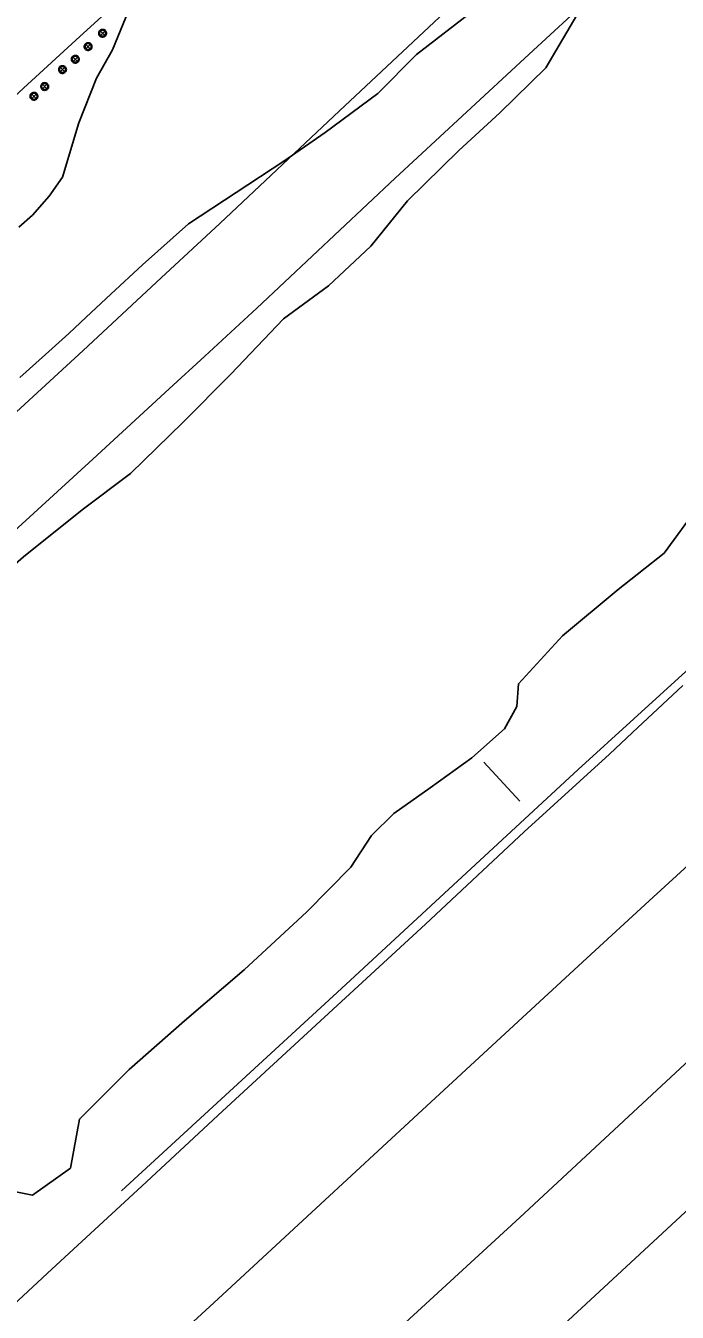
# Model space of a CAD drawing. Extents: x 2161152 to 2175754, y 602179 to 617749.
# Drawn here: x 2164469.4 to 2164639.1, y 606652.2 to 606987.4 of the extents above; entities that cross this region are included whole.
import ezdxf

# ---------------------------------------------------------------- set-up
doc = ezdxf.new("R2010")
doc.units = 0
for name, color, linetype in [('RD_EX_BldgApp_Post', 7, 'Continuous'), ('RD_EX_DR_Inlet', 7, 'Continuous'), ('RD_EX_Fence_Other', 7, 'Continuous'), ('RD_EX_GuardRail', 7, 'Continuous'), ('RD_EX_Parking_Conc', 7, 'Continuous'), ('RD_EX_Road', 7, 'Continuous'), ('RD_EX_VEG', 7, 'Continuous')]:
    doc.layers.add(name, color=color, linetype=linetype)

msp = doc.modelspace()

# ---------------------------------------------------------------- linework, layer by layer
at = {"layer": 'RD_EX_BldgApp_Post'}
for p, q in [((2164489.93, 606984.88), (2164488.79, 606986.01)), ((2164488.79, 606984.88), (2164489.93, 606986.01)), ((2164486.16, 606981.41), (2164485.03, 606982.54)), ((2164485.03, 606981.41), (2164486.16, 606982.54)), ((2164482.84, 606978.11), (2164481.7, 606979.24)), ((2164481.7, 606978.11), (2164482.84, 606979.24)), ((2164479.5, 606975.43), (2164478.36, 606976.57)), ((2164478.36, 606975.43), (2164479.5, 606976.57)), ((2164474.85, 606971.01), (2164473.72, 606972.14)), ((2164473.72, 606971.01), (2164474.85, 606972.14)), ((2164472.07, 606968.46), (2164470.93, 606969.6)), ((2164470.93, 606968.46), (2164472.07, 606969.6))]:
    msp.add_line(p, q, dxfattribs=at)
for points in [[(2164490.36, 606985.45), (2164490.35, 606985.6), (2164490.31, 606985.76), (2164490.24, 606985.93), (2164490.13, 606986.08), (2164490, 606986.22), (2164489.83, 606986.33), (2164489.65, 606986.41), (2164489.46, 606986.44), (2164489.28, 606986.45), (2164489.1, 606986.42), (2164488.95, 606986.36), (2164488.82, 606986.29), (2164488.69, 606986.19), (2164488.57, 606986.07), (2164488.47, 606985.91), (2164488.4, 606985.74), (2164488.36, 606985.55), (2164488.36, 606985.35), (2164488.4, 606985.16), (2164488.47, 606984.98), (2164488.57, 606984.83), (2164488.69, 606984.7), (2164488.82, 606984.6), (2164488.95, 606984.53), (2164489.1, 606984.48), (2164489.28, 606984.45), (2164489.46, 606984.45), (2164489.65, 606984.49), (2164489.83, 606984.56), (2164490, 606984.67), (2164490.13, 606984.81), (2164490.24, 606984.97), (2164490.31, 606985.13), (2164490.35, 606985.29), (2164490.36, 606985.45)], [(2164490.16, 606985.45), (2164490.15, 606985.57), (2164490.12, 606985.7), (2164490.06, 606985.83), (2164489.98, 606985.96), (2164489.87, 606986.07), (2164489.74, 606986.15), (2164489.59, 606986.21), (2164489.44, 606986.24), (2164489.29, 606986.25), (2164489.15, 606986.22), (2164489.03, 606986.18), (2164488.92, 606986.12), (2164488.82, 606986.04), (2164488.73, 606985.94), (2164488.65, 606985.82), (2164488.59, 606985.68), (2164488.56, 606985.53), (2164488.56, 606985.37), (2164488.59, 606985.21), (2164488.65, 606985.07), (2164488.73, 606984.95), (2164488.82, 606984.85), (2164488.92, 606984.77), (2164489.03, 606984.72), (2164489.15, 606984.67), (2164489.29, 606984.65), (2164489.44, 606984.65), (2164489.59, 606984.68), (2164489.74, 606984.74), (2164489.87, 606984.83), (2164489.98, 606984.94), (2164490.06, 606985.06), (2164490.12, 606985.19), (2164490.15, 606985.32), (2164490.16, 606985.45)], [(2164486.6, 606981.97), (2164486.59, 606982.13), (2164486.55, 606982.29), (2164486.48, 606982.45), (2164486.37, 606982.61), (2164486.23, 606982.75), (2164486.07, 606982.86), (2164485.89, 606982.93), (2164485.7, 606982.97), (2164485.51, 606982.97), (2164485.34, 606982.94), (2164485.19, 606982.89), (2164485.05, 606982.82), (2164484.93, 606982.72), (2164484.81, 606982.59), (2164484.71, 606982.44), (2164484.64, 606982.26), (2164484.6, 606982.07), (2164484.6, 606981.87), (2164484.64, 606981.68), (2164484.71, 606981.51), (2164484.81, 606981.35), (2164484.93, 606981.23), (2164485.05, 606981.13), (2164485.19, 606981.06), (2164485.34, 606981), (2164485.51, 606980.97), (2164485.7, 606980.98), (2164485.89, 606981.01), (2164486.07, 606981.09), (2164486.23, 606981.2), (2164486.37, 606981.34), (2164486.48, 606981.49), (2164486.55, 606981.66), (2164486.59, 606981.82), (2164486.6, 606981.97)], [(2164486.4, 606981.97), (2164486.39, 606982.1), (2164486.36, 606982.23), (2164486.3, 606982.36), (2164486.22, 606982.48), (2164486.11, 606982.59), (2164485.97, 606982.68), (2164485.83, 606982.74), (2164485.68, 606982.77), (2164485.53, 606982.77), (2164485.39, 606982.75), (2164485.27, 606982.7), (2164485.16, 606982.65), (2164485.06, 606982.57), (2164484.97, 606982.47), (2164484.89, 606982.35), (2164484.83, 606982.21), (2164484.8, 606982.05), (2164484.8, 606981.89), (2164484.83, 606981.74), (2164484.89, 606981.6), (2164484.97, 606981.48), (2164485.06, 606981.38), (2164485.16, 606981.3), (2164485.27, 606981.24), (2164485.39, 606981.2), (2164485.53, 606981.17), (2164485.68, 606981.18), (2164485.83, 606981.21), (2164485.97, 606981.27), (2164486.11, 606981.35), (2164486.22, 606981.46), (2164486.3, 606981.59), (2164486.36, 606981.72), (2164486.39, 606981.85), (2164486.4, 606981.97)], [(2164483.27, 606978.67), (2164483.26, 606978.83), (2164483.22, 606978.99), (2164483.15, 606979.16), (2164483.04, 606979.31), (2164482.91, 606979.45), (2164482.74, 606979.56), (2164482.56, 606979.63), (2164482.37, 606979.67), (2164482.19, 606979.67), (2164482.01, 606979.64), (2164481.86, 606979.59), (2164481.72, 606979.52), (2164481.6, 606979.42), (2164481.48, 606979.29), (2164481.38, 606979.14), (2164481.31, 606978.97), (2164481.27, 606978.77), (2164481.27, 606978.58), (2164481.31, 606978.38), (2164481.38, 606978.21), (2164481.48, 606978.05), (2164481.6, 606977.93), (2164481.72, 606977.83), (2164481.86, 606977.76), (2164482.01, 606977.71), (2164482.19, 606977.68), (2164482.37, 606977.68), (2164482.56, 606977.72), (2164482.74, 606977.79), (2164482.91, 606977.9), (2164483.04, 606978.04), (2164483.15, 606978.19), (2164483.22, 606978.36), (2164483.26, 606978.52), (2164483.27, 606978.67)], [(2164483.07, 606978.67), (2164483.06, 606978.8), (2164483.03, 606978.93), (2164482.97, 606979.06), (2164482.89, 606979.18), (2164482.78, 606979.29), (2164482.65, 606979.38), (2164482.5, 606979.44), (2164482.35, 606979.47), (2164482.2, 606979.47), (2164482.06, 606979.45), (2164481.94, 606979.41), (2164481.83, 606979.35), (2164481.73, 606979.27), (2164481.64, 606979.17), (2164481.56, 606979.05), (2164481.5, 606978.91), (2164481.47, 606978.75), (2164481.47, 606978.6), (2164481.5, 606978.44), (2164481.56, 606978.3), (2164481.64, 606978.18), (2164481.73, 606978.08), (2164481.83, 606978), (2164481.94, 606977.94), (2164482.06, 606977.9), (2164482.2, 606977.88), (2164482.35, 606977.88), (2164482.5, 606977.91), (2164482.65, 606977.97), (2164482.78, 606978.06), (2164482.89, 606978.17), (2164482.97, 606978.29), (2164483.03, 606978.42), (2164483.06, 606978.55), (2164483.07, 606978.67)], [(2164479.93, 606976), (2164479.92, 606976.15), (2164479.88, 606976.32), (2164479.81, 606976.48), (2164479.71, 606976.64), (2164479.57, 606976.77), (2164479.4, 606976.88), (2164479.22, 606976.96), (2164479.03, 606977), (2164478.85, 606977), (2164478.68, 606976.97), (2164478.52, 606976.91), (2164478.39, 606976.84), (2164478.26, 606976.75), (2164478.14, 606976.62), (2164478.04, 606976.47), (2164477.97, 606976.29), (2164477.93, 606976.1), (2164477.93, 606975.9), (2164477.97, 606975.71), (2164478.04, 606975.53), (2164478.14, 606975.38), (2164478.26, 606975.26), (2164478.39, 606975.16), (2164478.52, 606975.09), (2164478.68, 606975.03), (2164478.85, 606975), (2164479.03, 606975), (2164479.22, 606975.04), (2164479.4, 606975.12), (2164479.57, 606975.23), (2164479.71, 606975.36), (2164479.81, 606975.52), (2164479.88, 606975.68), (2164479.92, 606975.85), (2164479.93, 606976)], [(2164479.73, 606976), (2164479.72, 606976.12), (2164479.69, 606976.25), (2164479.64, 606976.39), (2164479.55, 606976.51), (2164479.44, 606976.62), (2164479.31, 606976.71), (2164479.16, 606976.77), (2164479.01, 606976.8), (2164478.86, 606976.8), (2164478.73, 606976.78), (2164478.6, 606976.73), (2164478.5, 606976.67), (2164478.4, 606976.6), (2164478.3, 606976.5), (2164478.22, 606976.37), (2164478.16, 606976.23), (2164478.13, 606976.08), (2164478.13, 606975.92), (2164478.16, 606975.77), (2164478.22, 606975.63), (2164478.3, 606975.5), (2164478.4, 606975.4), (2164478.5, 606975.33), (2164478.6, 606975.27), (2164478.73, 606975.23), (2164478.86, 606975.2), (2164479.01, 606975.2), (2164479.16, 606975.23), (2164479.31, 606975.29), (2164479.44, 606975.38), (2164479.55, 606975.49), (2164479.64, 606975.62), (2164479.69, 606975.75), (2164479.72, 606975.88), (2164479.73, 606976)], [(2164475.29, 606971.57), (2164475.28, 606971.73), (2164475.24, 606971.89), (2164475.17, 606972.05), (2164475.06, 606972.21), (2164474.92, 606972.35), (2164474.76, 606972.46), (2164474.58, 606972.53), (2164474.39, 606972.57), (2164474.2, 606972.57), (2164474.03, 606972.54), (2164473.88, 606972.49), (2164473.74, 606972.41), (2164473.62, 606972.32), (2164473.5, 606972.19), (2164473.4, 606972.04), (2164473.33, 606971.86), (2164473.29, 606971.67), (2164473.29, 606971.47), (2164473.33, 606971.28), (2164473.4, 606971.11), (2164473.5, 606970.95), (2164473.62, 606970.83), (2164473.74, 606970.73), (2164473.88, 606970.66), (2164474.03, 606970.6), (2164474.2, 606970.57), (2164474.39, 606970.58), (2164474.58, 606970.61), (2164474.76, 606970.69), (2164474.92, 606970.8), (2164475.06, 606970.94), (2164475.17, 606971.09), (2164475.24, 606971.26), (2164475.28, 606971.42), (2164475.29, 606971.57)], [(2164475.09, 606971.57), (2164475.08, 606971.7), (2164475.05, 606971.83), (2164474.99, 606971.96), (2164474.91, 606972.08), (2164474.8, 606972.19), (2164474.66, 606972.28), (2164474.52, 606972.34), (2164474.37, 606972.37), (2164474.22, 606972.37), (2164474.08, 606972.35), (2164473.96, 606972.3), (2164473.85, 606972.25), (2164473.75, 606972.17), (2164473.66, 606972.07), (2164473.58, 606971.95), (2164473.52, 606971.81), (2164473.49, 606971.65), (2164473.49, 606971.49), (2164473.52, 606971.34), (2164473.58, 606971.2), (2164473.66, 606971.08), (2164473.75, 606970.98), (2164473.85, 606970.9), (2164473.96, 606970.84), (2164474.08, 606970.8), (2164474.22, 606970.77), (2164474.37, 606970.78), (2164474.52, 606970.81), (2164474.66, 606970.87), (2164474.8, 606970.95), (2164474.91, 606971.06), (2164474.99, 606971.19), (2164475.05, 606971.32), (2164475.08, 606971.45), (2164475.09, 606971.57)], [(2164472.5, 606969.03), (2164472.49, 606969.18), (2164472.45, 606969.35), (2164472.38, 606969.51), (2164472.27, 606969.67), (2164472.14, 606969.8), (2164471.97, 606969.91), (2164471.79, 606969.99), (2164471.6, 606970.03), (2164471.42, 606970.03), (2164471.24, 606970), (2164471.09, 606969.94), (2164470.96, 606969.87), (2164470.83, 606969.77), (2164470.71, 606969.65), (2164470.61, 606969.5), (2164470.54, 606969.32), (2164470.5, 606969.13), (2164470.5, 606968.93), (2164470.54, 606968.74), (2164470.61, 606968.56), (2164470.71, 606968.41), (2164470.83, 606968.28), (2164470.96, 606968.19), (2164471.09, 606968.11), (2164471.24, 606968.06), (2164471.42, 606968.03), (2164471.6, 606968.03), (2164471.79, 606968.07), (2164471.97, 606968.15), (2164472.14, 606968.26), (2164472.27, 606968.39), (2164472.38, 606968.55), (2164472.45, 606968.71), (2164472.49, 606968.87), (2164472.5, 606969.03)], [(2164472.3, 606969.03), (2164472.29, 606969.15), (2164472.26, 606969.28), (2164472.2, 606969.41), (2164472.12, 606969.54), (2164472.01, 606969.65), (2164471.88, 606969.74), (2164471.73, 606969.8), (2164471.58, 606969.83), (2164471.43, 606969.83), (2164471.3, 606969.8), (2164471.17, 606969.76), (2164471.07, 606969.7), (2164470.96, 606969.63), (2164470.87, 606969.53), (2164470.79, 606969.4), (2164470.73, 606969.26), (2164470.7, 606969.11), (2164470.7, 606968.95), (2164470.73, 606968.8), (2164470.79, 606968.66), (2164470.87, 606968.53), (2164470.96, 606968.43), (2164471.07, 606968.36), (2164471.17, 606968.3), (2164471.3, 606968.25), (2164471.43, 606968.23), (2164471.58, 606968.23), (2164471.73, 606968.26), (2164471.88, 606968.32), (2164472.01, 606968.41), (2164472.12, 606968.52), (2164472.2, 606968.64), (2164472.26, 606968.78), (2164472.29, 606968.91), (2164472.3, 606969.03)]]:
    msp.add_lwpolyline(points, dxfattribs=at)
at = {"layer": 'RD_EX_DR_Inlet'}
msp.add_line((2164598.03, 606785.38), (2164588.64, 606795.52), dxfattribs=at)
at = {"layer": 'RD_EX_Fence_Other'}
msp.add_lwpolyline([(2164977.7, 607026.84), (2164949.63, 607001.36), (2164897.31, 606953.85), (2164838.25, 606899.08), (2164785.95, 606850.82), (2164731.31, 606800.34), (2164684.39, 606757.02), (2164652.11, 606727.22), (2164598.08, 606676.94), (2164540.49, 606624.01), (2164479.37, 606567.35), (2164412.98, 606506.71), (2164361.25, 606458.53), (2164288.29, 606391.06), (2164217.43, 606325.65), (2164179.96, 606291.94)], dxfattribs=at)
at = {"layer": 'RD_EX_GuardRail'}
msp.add_lwpolyline([(2165647.84, 607739.93), (2165612.69, 607707.75), (2165517.11, 607619.32), (2165421.4, 607531.1), (2165324.44, 607441.59), (2165227.05, 607351.54), (2165133.16, 607264.87), (2165082.98, 607218.45), (2165067.61, 607204.97), (2165056.55, 607195.46), (2165045.41, 607186.8), (2165035.58, 607179.26), (2165010.76, 607158.66), (2164991.28, 607142.16), (2164975.65, 607128.37), (2164928.14, 607084.81), (2164868.6, 607029.72), (2164810.72, 606976.35), (2164755.74, 606925.13), (2164703.18, 606876.21), (2164642.24, 606820.06), (2164613.25, 606793.64), (2164551.64, 606736.57), (2164494.32, 606683.89)], dxfattribs=at)
at = {"layer": 'RD_EX_Parking_Conc'}
msp.add_lwpolyline([(2164499.39, 606999.15), (2164483.48, 606984.56), (2164468.8, 606971.15), (2164457.98, 606961.23), (2164444.47, 606949.07), (2164431, 606936.56), (2164421.24, 606927.58), (2164420.57, 606926.96), (2164406.32, 606913.93), (2164391.44, 606900.32), (2164387.77, 606896.95), (2164375.18, 606885.64), (2164356.73, 606868.6), (2164342.17, 606855.13), (2164323.08, 606837.63), (2164310.43, 606826.11), (2164294.63, 606811.77)], dxfattribs=at)
at = {"layer": 'RD_EX_Road'}
for points in [[(2164290.32, 606693.89), (2164308.76, 606710.94), (2164329.95, 606730.72), (2164337.26, 606737.5), (2164350.29, 606749.64), (2164362.25, 606760.73), (2164379.58, 606776.33), (2164400.92, 606795.31), (2164420.98, 606813.98), (2164439.77, 606831.26), (2164456.57, 606846.77), (2164467.35, 606856.66), (2164486.79, 606874.47), (2164506.71, 606892.81), (2164515.96, 606901.3), (2164529.56, 606913.79), (2164565.56, 606947.66), (2164600.48, 606979.99), (2164633.27, 607010.3)], [(2164589.5, 607001.24), (2164551.11, 606965.27), (2164519.89, 606935.87), (2164504.65, 606921.7), (2164484.29, 606902.79), (2164457.04, 606877.81), (2164432.69, 606855.81), (2164409.75, 606834.78), (2164385.37, 606812.31), (2164363.68, 606792.9), (2164345.12, 606775.83), (2164327.98, 606759.93), (2164310.29, 606743.59), (2164296.12, 606730.48)], [(2164491.51, 606630.01), (2164519.44, 606655.74), (2164546.09, 606680.38), (2164570.38, 606702.8), (2164595.38, 606725.87), (2164615.53, 606744.47), (2164631.7, 606759.39), (2164643.96, 606770.65), (2164653.2, 606779.08), (2164676.88, 606800.89), (2164689.16, 606812.23), (2164710.68, 606831.99), (2164737.05, 606856.16), (2164738.35, 606855.98), (2164743.13, 606860.21), (2164763.03, 606878.3), (2164782.69, 606896.31), (2164805.69, 606917.27), (2164828.02, 606938.01), (2164850.09, 606958.36), (2164871.79, 606979.05), (2164893.15, 606998.99)], [(2164885.21, 606903.82), (2164871.61, 606891.18), (2164852.14, 606873.16), (2164840.67, 606862.69), (2164820.03, 606843.66), (2164806.38, 606830.93), (2164785.23, 606811.5), (2164761.99, 606790.1), (2164739.62, 606769.36), (2164715.33, 606747), (2164697.81, 606730.69), (2164690.13, 606723.45), (2164679.68, 606713.83), (2164655.81, 606691.87), (2164644.6, 606681.49), (2164624.6, 606663.03), (2164602.58, 606642.65)], [(2164640.52, 606815.51), (2164627.44, 606803.24), (2164621.44, 606797.59), (2164599.18, 606777.36), (2164573.45, 606753.37), (2164547.13, 606729.15), (2164520.61, 606704.6), (2164499.56, 606685.09), (2164476.15, 606663.45), (2164453.74, 606642.72)]]:
    msp.add_lwpolyline(points, dxfattribs=at)
at = {"layer": 'RD_EX_VEG'}
for points in [[(2164295.13, 606693.05), (2164303.85, 606701.12), (2164327.64, 606725.23), (2164343.43, 606740.74), (2164361.16, 606756.71), (2164375.02, 606767.45), (2164386.23, 606773.79), (2164397.9, 606782.14), (2164420.09, 606805.14), (2164444.39, 606827.71), (2164468.8, 606849.04), (2164484.03, 606861.27), (2164496.64, 606870.71), (2164510.25, 606884.05), (2164522.79, 606896.63), (2164536.47, 606911.05), (2164548.25, 606919.66), (2164559.26, 606930), (2164568.79, 606941.81), (2164582.17, 606954.92), (2164592.84, 606964.74), (2164604.8, 606976.47), (2164613.78, 606991.63)], [(2164467.57, 606934.94), (2164471.12, 606938.07), (2164475.45, 606942.98), (2164478.94, 606947.94), (2164483.21, 606962.14), (2164487.76, 606973.73), (2164491.91, 606981.09), (2164496.14, 606991.32)], [(2164585.99, 606991.35), (2164571.14, 606979.94), (2164561.07, 606969.78), (2164547.36, 606959.56), (2164536.6, 606952.11), (2164511.75, 606935.8), (2164499.76, 606925.15), (2164491.55, 606917.49)], [(2164491.55, 606917.49), (2164485.1, 606911.52), (2164480.58, 606907.23), (2164474.5, 606901.71), (2164467.84, 606895.77)], [(2164644.4, 606861.96), (2164635.69, 606850.01), (2164623.64, 606840.56), (2164609.18, 606828.47), (2164597.72, 606815.94), (2164597.25, 606810.08), (2164594.04, 606804.2), (2164585.54, 606796.63), (2164574.7, 606788.83), (2164565.26, 606782.18), (2164559.38, 606776.44), (2164554.06, 606768.16), (2164542.53, 606756.52), (2164526.29, 606741.48), (2164510.73, 606728.12), (2164496.28, 606715.5), (2164483.37, 606702.5), (2164481.01, 606689.79), (2164471.08, 606682.76), (2164461.45, 606684.61), (2164447.54, 606678.16), (2164439.45, 606670.67), (2164434.24, 606656.43), (2164422.89, 606643.68)]]:
    msp.add_lwpolyline(points, dxfattribs=at)

doc.saveas('drawing.dxf')
